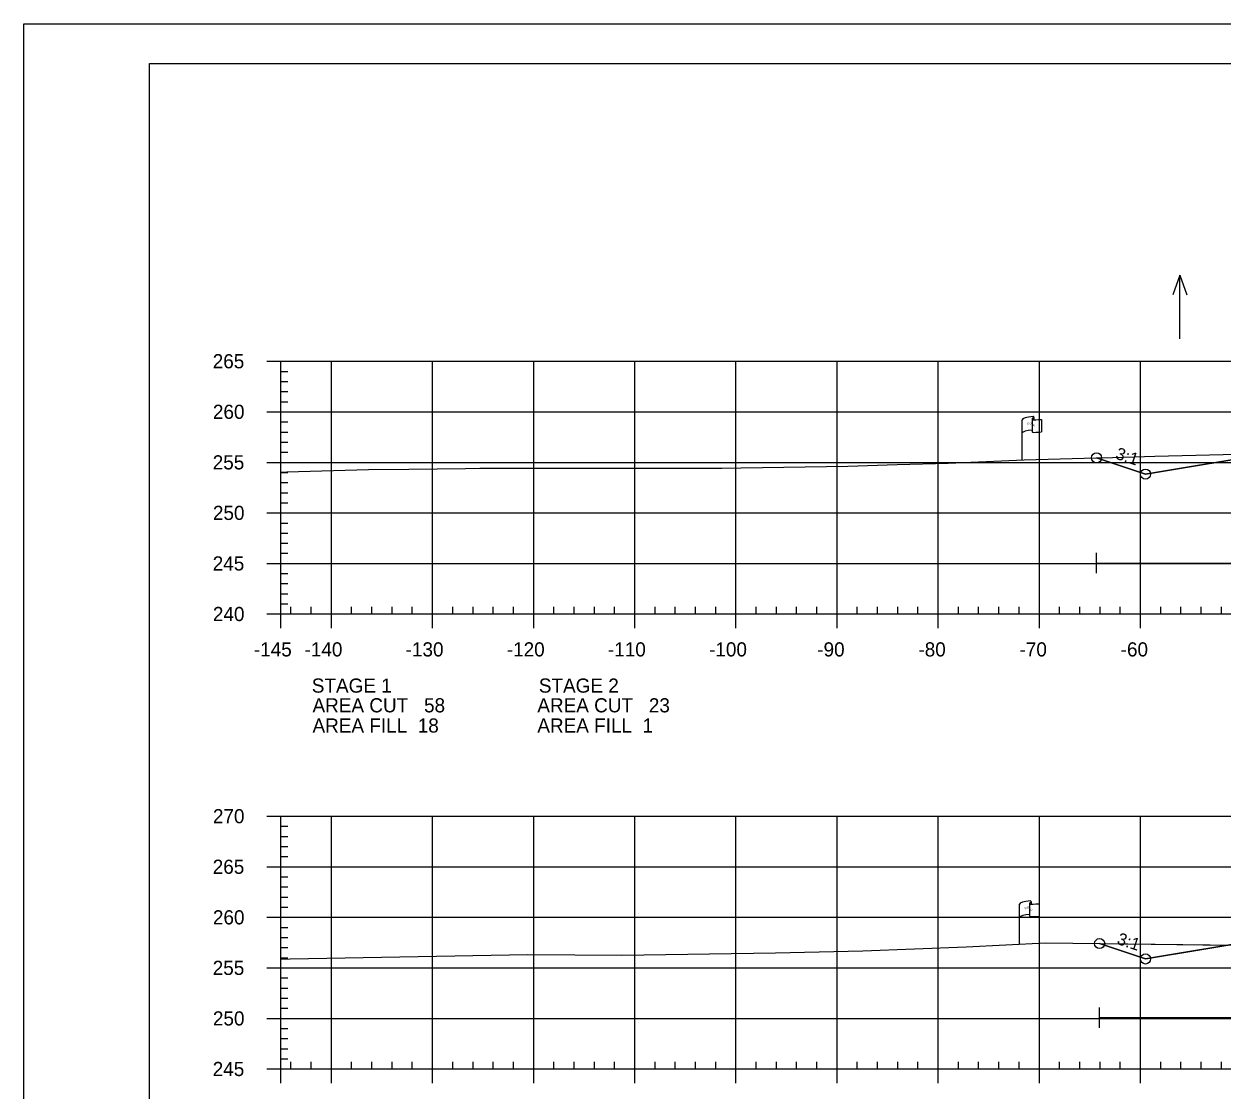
# Model space of a CAD drawing. Extents: x 1365647 to 1367999, y 387113 to 400173.
# Drawn here: x 1365723.7 to 1365842.2, y 395160.8 to 395266.2 of the extents above; entities that cross this region are included whole.
import ezdxf

# ---------------------------------------------------------------- set-up
doc = ezdxf.new("R2010")
doc.units = 0
for name, color, linetype in [('E_Existing ROW', 7, 'Continuous'), ('R_Axis', 7, 'Continuous'), ('R_Axis Annot', 7, 'Continuous'), ('R_Border', 7, 'Continuous'), ('R_Contours', 7, 'Continuous'), ('R_Exist Surface', 7, 'Continuous'), ('R_Fin Surface', 7, 'Continuous'), ('R_Fin Surface Annot', 7, 'Continuous'), ('R_Grid', 7, 'Continuous'), ('R_No Plot', 7, 'Continuous'), ('R_Proposed Const Limits', 7, 'Continuous'), ('R_Water', 7, 'Continuous'), ('R_Water Annot', 7, 'Continuous')]:
    doc.layers.add(name, color=color, linetype=linetype)

msp = doc.modelspace()

# ---------------------------------------------------------------- linework, layer by layer
at = {"layer": 'E_Existing ROW'}
for p, q in [((1365823.55, 395227.33), (1365823.55, 395227.09)), ((1365822.38, 395223.13), (1365822.38, 395227.08)), ((1365823.38, 395227.17), (1365823.38, 395227.16)), ((1365823.38, 395227.16), (1365823.38, 395225.93)), ((1365824.32, 395227.13), (1365824.32, 395225.89)), ((1365822.13, 395175.22), (1365822.13, 395179.17)), ((1365823.13, 395179.26), (1365823.13, 395179.25)), ((1365823.13, 395179.25), (1365823.13, 395178.02)), ((1365823.29, 395179.42), (1365823.29, 395179.18)), ((1365824.06, 395179.23), (1365824.06, 395177.99))]:
    msp.add_line(p, q, dxfattribs=at)
for centre, radius, start, end in [((1365823.46, 395227.17), 0.078, 88.6458, 274.2828), ((1365823.47, 395227.33), 0.0783, 263.0712, 93.9564), ((1365823.46, 395225.93), 0.0783, 180, 273.9564), ((1365823.21, 395179.26), 0.078, 88.6458, 274.2828), ((1365823.22, 395179.42), 0.0783, 263.0712, 93.9564), ((1365823.21, 395178.02), 0.0783, 180, 273.9564)]:
    msp.add_arc(centre, radius, start, end, dxfattribs=at)
for centre, major_axis, ratio, start_param, end_param in [((1365823.97, 395227.12), (-1.58, -0.04), 0.19887, 5.030368, 6.283185), ((1365823.96, 395225.8), (-1.58, -0.04), 0.19887, 5.083035, 6.194897), ((1365824.67, 395227.23), (-1.23, -0.13), 0.052933, 0.159456, 1.268315), ((1365824.67, 395225.99), (-1.23, -0.13), 0.052933, 0.159456, 1.268315), ((1365823.71, 395179.21), (-1.58, -0.04), 0.19887, 5.030368, 6.283185), ((1365824.42, 395179.33), (-1.23, -0.13), 0.052933, 0.159456, 1.268315), ((1365823.71, 395177.89), (-1.58, -0.04), 0.19887, 5.083035, 6.194897), ((1365824.42, 395178.09), (-1.23, -0.13), 0.052933, 0.159456, 1.268315)]:
    msp.add_ellipse(centre, major_axis=major_axis, ratio=ratio, start_param=start_param, end_param=end_param, dxfattribs=at)
at = {"layer": 'R_Axis'}
for p, q in [((1365747.69, 395232.88), (1365749.09, 395232.88)), ((1365749.09, 395207.88), (1365749.09, 395232.88)), ((1365749.09, 395231.88), (1365749.79, 395231.88)), ((1365749.09, 395230.88), (1365749.79, 395230.88)), ((1365749.09, 395229.88), (1365749.79, 395229.88)), ((1365749.09, 395228.88), (1365749.79, 395228.88)), ((1365747.69, 395227.88), (1365749.09, 395227.88)), ((1365749.09, 395226.88), (1365749.79, 395226.88)), ((1365749.09, 395225.88), (1365749.79, 395225.88)), ((1365749.09, 395224.88), (1365749.79, 395224.88)), ((1365749.09, 395223.88), (1365749.79, 395223.88)), ((1365747.69, 395222.88), (1365749.09, 395222.88)), ((1365749.09, 395221.88), (1365749.79, 395221.88)), ((1365749.09, 395220.88), (1365749.79, 395220.88)), ((1365749.09, 395219.88), (1365749.79, 395219.88)), ((1365747.69, 395217.88), (1365749.09, 395217.88)), ((1365749.09, 395218.88), (1365749.79, 395218.88)), ((1365749.09, 395216.88), (1365749.79, 395216.88)), ((1365749.09, 395215.88), (1365749.79, 395215.88)), ((1365749.09, 395214.88), (1365749.79, 395214.88)), ((1365749.09, 395213.88), (1365749.79, 395213.88)), ((1365747.69, 395212.88), (1365749.09, 395212.88)), ((1365749.09, 395211.88), (1365749.79, 395211.88)), ((1365749.09, 395210.88), (1365749.79, 395210.88)), ((1365749.09, 395209.88), (1365749.79, 395209.88)), ((1365749.09, 395208.88), (1365749.79, 395208.88)), ((1365749.09, 395207.88), (1365749.09, 395208.58)), ((1365750.09, 395207.88), (1365750.09, 395208.58)), ((1365752.09, 395207.88), (1365752.09, 395208.58)), ((1365756.09, 395207.88), (1365756.09, 395208.58)), ((1365758.09, 395207.88), (1365758.09, 395208.58)), ((1365760.09, 395207.88), (1365760.09, 395208.58)), ((1365762.09, 395207.88), (1365762.09, 395208.58)), ((1365766.09, 395207.88), (1365766.09, 395208.58)), ((1365768.09, 395207.88), (1365768.09, 395208.58)), ((1365770.09, 395207.88), (1365770.09, 395208.58)), ((1365772.09, 395207.88), (1365772.09, 395208.58)), ((1365776.09, 395207.88), (1365776.09, 395208.58)), ((1365778.09, 395207.88), (1365778.09, 395208.58)), ((1365780.09, 395207.88), (1365780.09, 395208.58)), ((1365782.09, 395207.88), (1365782.09, 395208.58)), ((1365786.09, 395207.88), (1365786.09, 395208.58)), ((1365788.09, 395207.88), (1365788.09, 395208.58)), ((1365790.09, 395207.88), (1365790.09, 395208.58)), ((1365792.09, 395207.88), (1365792.09, 395208.58)), ((1365796.09, 395207.88), (1365796.09, 395208.58)), ((1365798.09, 395207.88), (1365798.09, 395208.58)), ((1365800.09, 395207.88), (1365800.09, 395208.58)), ((1365802.09, 395207.88), (1365802.09, 395208.58)), ((1365806.09, 395207.88), (1365806.09, 395208.58)), ((1365808.09, 395207.88), (1365808.09, 395208.58)), ((1365810.09, 395207.88), (1365810.09, 395208.58)), ((1365812.09, 395207.88), (1365812.09, 395208.58)), ((1365816.09, 395207.88), (1365816.09, 395208.58)), ((1365818.09, 395207.88), (1365818.09, 395208.58)), ((1365820.09, 395207.88), (1365820.09, 395208.58)), ((1365822.09, 395207.88), (1365822.09, 395208.58)), ((1365826.09, 395207.88), (1365826.09, 395208.58)), ((1365828.09, 395207.88), (1365828.09, 395208.58)), ((1365830.09, 395207.88), (1365830.09, 395208.58)), ((1365832.09, 395207.88), (1365832.09, 395208.58)), ((1365836.09, 395207.88), (1365836.09, 395208.58)), ((1365838.09, 395207.88), (1365838.09, 395208.58)), ((1365840.09, 395207.88), (1365840.09, 395208.58)), ((1365842.09, 395207.88), (1365842.09, 395208.58)), ((1365747.69, 395207.88), (1365749.09, 395207.88)), ((1365749.09, 395207.88), (1366039.09, 395207.88)), ((1365749.09, 395206.48), (1365749.09, 395207.88)), ((1365754.09, 395206.48), (1365754.09, 395207.88)), ((1365764.09, 395206.48), (1365764.09, 395207.88)), ((1365774.09, 395206.48), (1365774.09, 395207.88)), ((1365784.09, 395206.48), (1365784.09, 395207.88)), ((1365794.09, 395206.48), (1365794.09, 395207.88)), ((1365804.09, 395206.48), (1365804.09, 395207.88)), ((1365814.09, 395206.48), (1365814.09, 395207.88)), ((1365824.09, 395206.48), (1365824.09, 395207.88)), ((1365834.09, 395206.48), (1365834.09, 395207.88)), ((1365747.69, 395187.88), (1365749.09, 395187.88)), ((1365749.09, 395162.88), (1365749.09, 395187.88)), ((1365749.09, 395186.88), (1365749.79, 395186.88)), ((1365749.09, 395185.88), (1365749.79, 395185.88)), ((1365749.09, 395184.88), (1365749.79, 395184.88)), ((1365749.09, 395183.88), (1365749.79, 395183.88)), ((1365747.69, 395182.88), (1365749.09, 395182.88)), ((1365749.09, 395181.88), (1365749.79, 395181.88)), ((1365749.09, 395180.88), (1365749.79, 395180.88)), ((1365749.09, 395179.88), (1365749.79, 395179.88)), ((1365749.09, 395178.88), (1365749.79, 395178.88)), ((1365747.69, 395177.88), (1365749.09, 395177.88)), ((1365749.09, 395176.88), (1365749.79, 395176.88)), ((1365749.09, 395175.88), (1365749.79, 395175.88)), ((1365749.09, 395174.88), (1365749.79, 395174.88)), ((1365749.09, 395173.88), (1365749.79, 395173.88)), ((1365747.69, 395172.88), (1365749.09, 395172.88)), ((1365749.09, 395171.88), (1365749.79, 395171.88)), ((1365749.09, 395170.88), (1365749.79, 395170.88)), ((1365749.09, 395169.88), (1365749.79, 395169.88)), ((1365749.09, 395168.88), (1365749.79, 395168.88)), ((1365747.69, 395167.88), (1365749.09, 395167.88)), ((1365749.09, 395166.88), (1365749.79, 395166.88)), ((1365749.09, 395165.88), (1365749.79, 395165.88)), ((1365749.09, 395164.88), (1365749.79, 395164.88)), ((1365749.09, 395163.88), (1365749.79, 395163.88)), ((1365749.09, 395162.88), (1365749.09, 395163.58)), ((1365750.09, 395162.88), (1365750.09, 395163.58)), ((1365752.09, 395162.88), (1365752.09, 395163.58)), ((1365756.09, 395162.88), (1365756.09, 395163.58)), ((1365758.09, 395162.88), (1365758.09, 395163.58)), ((1365760.09, 395162.88), (1365760.09, 395163.58)), ((1365762.09, 395162.88), (1365762.09, 395163.58)), ((1365766.09, 395162.88), (1365766.09, 395163.58)), ((1365768.09, 395162.88), (1365768.09, 395163.58)), ((1365770.09, 395162.88), (1365770.09, 395163.58)), ((1365772.09, 395162.88), (1365772.09, 395163.58)), ((1365776.09, 395162.88), (1365776.09, 395163.58)), ((1365778.09, 395162.88), (1365778.09, 395163.58)), ((1365780.09, 395162.88), (1365780.09, 395163.58)), ((1365782.09, 395162.88), (1365782.09, 395163.58)), ((1365786.09, 395162.88), (1365786.09, 395163.58)), ((1365788.09, 395162.88), (1365788.09, 395163.58)), ((1365790.09, 395162.88), (1365790.09, 395163.58)), ((1365792.09, 395162.88), (1365792.09, 395163.58)), ((1365796.09, 395162.88), (1365796.09, 395163.58)), ((1365798.09, 395162.88), (1365798.09, 395163.58)), ((1365800.09, 395162.88), (1365800.09, 395163.58)), ((1365802.09, 395162.88), (1365802.09, 395163.58)), ((1365806.09, 395162.88), (1365806.09, 395163.58)), ((1365808.09, 395162.88), (1365808.09, 395163.58)), ((1365810.09, 395162.88), (1365810.09, 395163.58)), ((1365812.09, 395162.88), (1365812.09, 395163.58)), ((1365816.09, 395162.88), (1365816.09, 395163.58)), ((1365818.09, 395162.88), (1365818.09, 395163.58)), ((1365820.09, 395162.88), (1365820.09, 395163.58)), ((1365822.09, 395162.88), (1365822.09, 395163.58)), ((1365826.09, 395162.88), (1365826.09, 395163.58)), ((1365828.09, 395162.88), (1365828.09, 395163.58)), ((1365830.09, 395162.88), (1365830.09, 395163.58)), ((1365832.09, 395162.88), (1365832.09, 395163.58)), ((1365836.09, 395162.88), (1365836.09, 395163.58)), ((1365838.09, 395162.88), (1365838.09, 395163.58)), ((1365840.09, 395162.88), (1365840.09, 395163.58)), ((1365842.09, 395162.88), (1365842.09, 395163.58)), ((1365747.69, 395162.88), (1365749.09, 395162.88)), ((1365749.09, 395162.88), (1366039.09, 395162.88)), ((1365749.09, 395161.48), (1365749.09, 395162.88)), ((1365754.09, 395161.48), (1365754.09, 395162.88)), ((1365764.09, 395161.48), (1365764.09, 395162.88)), ((1365774.09, 395161.48), (1365774.09, 395162.88)), ((1365784.09, 395161.48), (1365784.09, 395162.88)), ((1365794.09, 395161.48), (1365794.09, 395162.88)), ((1365804.09, 395161.48), (1365804.09, 395162.88)), ((1365814.09, 395161.48), (1365814.09, 395162.88)), ((1365824.09, 395161.48), (1365824.09, 395162.88)), ((1365834.09, 395161.48), (1365834.09, 395162.88))]:
    msp.add_line(p, q, dxfattribs=at)
at = {"layer": 'R_Border'}
for p, q in [((1365736.09, 395262.34), (1366052.27, 395262.34)), ((1365736.09, 395056.88), (1365736.09, 395262.34))]:
    msp.add_line(p, q, dxfattribs=at)
at = {"layer": 'R_Contours'}
for points in [[(1365829.75, 395223.33), (1365829.95, 395223.33), (1365831.34, 395223.37), (1365833.47, 395223.42), (1365835.51, 395223.48), (1365846.32, 395223.75), (1365846.92, 395223.77), (1365834.59, 395221.72)], [(1365830.05, 395175.28), (1365842.8, 395175.13), (1365834.59, 395173.76)]]:
    msp.add_lwpolyline(points, close=True, dxfattribs=at)
at = {"layer": 'R_Exist Surface'}
for points in [[(1365749.09, 395221.92), (1365749.67, 395221.94), (1365757.77, 395222.17), (1365761.73, 395222.22), (1365767.34, 395222.28), (1365768.78, 395222.3), (1365769.05, 395222.31), (1365772.32, 395222.31), (1365772.65, 395222.31), (1365772.74, 395222.31), (1365772.81, 395222.31), (1365776.84, 395222.31), (1365776.99, 395222.31), (1365777.44, 395222.31), (1365792.69, 395222.32), (1365794.59, 395222.33), (1365805.17, 395222.49), (1365810.03, 395222.65), (1365815.09, 395222.81), (1365822.58, 395223.13), (1365828.53, 395223.3), (1365829.95, 395223.33), (1365831.34, 395223.37), (1365833.47, 395223.42), (1365835.51, 395223.48), (1365846.32, 395223.75)], [(1365749.09, 395173.74), (1365750.01, 395173.77), (1365773.5, 395174.2), (1365782.8, 395174.15), (1365798.01, 395174.36), (1365806.63, 395174.58), (1365816.84, 395174.97), (1365824.7, 395175.34), (1365854.55, 395175)]]:
    msp.add_lwpolyline(points, dxfattribs=at)
at = {"layer": 'R_Fin Surface'}
for points in [[(1365829.75, 395223.33), (1365834.59, 395221.72), (1365852.3, 395224.67), (1365856.59, 395225.38), (1365862.59, 395225.62), (1365864.59, 395225.66), (1365894.09, 395226.25), (1365923.59, 395225.66), (1365925.59, 395225.62), (1365931.59, 395225.38), (1365935.89, 395224.67), (1365953.59, 395221.72), (1365964.67, 395225.41)], [(1365829.75, 395223.33), (1365834.59, 395221.72), (1365847.47, 395223.86), (1365856.59, 395225.38), (1365862.59, 395225.62), (1365864.59, 395225.66), (1365894.09, 395226.25), (1365923.59, 395225.66), (1365925.59, 395225.62), (1365931.59, 395225.38), (1365940.72, 395223.86), (1365953.59, 395221.72), (1365964.67, 395225.41)], [(1365830.05, 395175.28), (1365834.59, 395173.76), (1365852.3, 395176.71), (1365856.59, 395177.43), (1365862.59, 395177.67), (1365864.59, 395177.71), (1365894.09, 395178.3), (1365923.59, 395177.71), (1365925.59, 395177.67), (1365931.59, 395177.43), (1365935.89, 395176.71), (1365953.59, 395173.76), (1365963.48, 395177.06)], [(1365830.05, 395175.28), (1365834.59, 395173.76), (1365847.47, 395175.91), (1365856.59, 395177.43), (1365862.59, 395177.67), (1365864.59, 395177.71), (1365894.09, 395178.3), (1365923.59, 395177.71), (1365925.59, 395177.67), (1365931.59, 395177.43), (1365940.72, 395175.91), (1365953.59, 395173.76), (1365963.48, 395177.06)]]:
    msp.add_lwpolyline(points, dxfattribs=at)
at = {"layer": 'R_Grid'}
for p, q in [((1365749.09, 395232.88), (1366039.09, 395232.88)), ((1365749.09, 395207.88), (1365749.09, 395232.88)), ((1365754.09, 395207.88), (1365754.09, 395232.88)), ((1365764.09, 395207.88), (1365764.09, 395232.88)), ((1365774.09, 395207.88), (1365774.09, 395232.88)), ((1365784.09, 395207.88), (1365784.09, 395232.88)), ((1365794.09, 395207.88), (1365794.09, 395232.88)), ((1365804.09, 395207.88), (1365804.09, 395232.88)), ((1365814.09, 395207.88), (1365814.09, 395232.88)), ((1365824.09, 395207.88), (1365824.09, 395232.88)), ((1365834.09, 395207.88), (1365834.09, 395232.88)), ((1365749.09, 395227.88), (1366039.09, 395227.88)), ((1365749.09, 395222.88), (1366039.09, 395222.88)), ((1365749.09, 395217.88), (1366039.09, 395217.88)), ((1365749.09, 395212.88), (1366039.09, 395212.88)), ((1365749.09, 395207.88), (1366039.09, 395207.88)), ((1365749.09, 395187.88), (1366039.09, 395187.88)), ((1365749.09, 395162.88), (1365749.09, 395187.88)), ((1365754.09, 395162.88), (1365754.09, 395187.88)), ((1365764.09, 395162.88), (1365764.09, 395187.88)), ((1365774.09, 395162.88), (1365774.09, 395187.88)), ((1365784.09, 395162.88), (1365784.09, 395187.88)), ((1365794.09, 395162.88), (1365794.09, 395187.88)), ((1365804.09, 395162.88), (1365804.09, 395187.88)), ((1365814.09, 395162.88), (1365814.09, 395187.88)), ((1365824.09, 395162.88), (1365824.09, 395187.88)), ((1365834.09, 395162.88), (1365834.09, 395187.88)), ((1365749.09, 395182.88), (1366039.09, 395182.88)), ((1365749.09, 395177.88), (1366039.09, 395177.88)), ((1365749.09, 395172.88), (1366039.09, 395172.88)), ((1365749.09, 395167.88), (1366039.09, 395167.88)), ((1365749.09, 395162.88), (1366039.09, 395162.88))]:
    msp.add_line(p, q, dxfattribs=at)
at = {"layer": 'R_No Plot'}
msp.add_line((1365723.69, 395266.24), (1366057.03, 395266.24), dxfattribs=at)
msp.add_lwpolyline([(1365723.69, 395266.24), (1366057.03, 395266.24), (1366057.03, 395052.9), (1365723.69, 395052.9)], close=True, dxfattribs=at)
for centre in [(1365829.75, 395223.33), (1365829.75, 395223.33), (1365834.59, 395221.72), (1365834.59, 395221.72), (1365834.59, 395221.72), (1365834.59, 395221.72), (1365834.59, 395221.72), (1365830.05, 395175.28), (1365830.05, 395175.28), (1365834.59, 395173.76), (1365834.59, 395173.76), (1365834.59, 395173.76), (1365834.59, 395173.76), (1365834.59, 395173.76)]:
    msp.add_circle(centre, 0.5, dxfattribs=at)
at = {"layer": 'R_Proposed Const Limits'}
for points in [[(1365856.59, 395225.38), (1365834.59, 395221.72), (1365829.75, 395223.33)], [(1365856.59, 395177.43), (1365834.59, 395173.76), (1365830.05, 395175.28)]]:
    msp.add_lwpolyline(points, dxfattribs=at)
at = {"layer": 'R_Water'}
for p, q in [((1365829.75, 395211.92), (1365829.75, 395213.92)), ((1365829.75, 395212.92), (1365883.08, 395212.92)), ((1365830.05, 395166.96), (1365830.05, 395168.96)), ((1365830.05, 395167.96), (1365883.15, 395167.96))]:
    msp.add_line(p, q, dxfattribs=at)
at = {"layer": 'R_Water Annot'}
for p, q in [((1365837.99, 395241.38), (1365837.29, 395239.46)), ((1365837.99, 395235.1), (1365837.99, 395241.38)), ((1365837.99, 395241.38), (1365838.69, 395239.46))]:
    msp.add_line(p, q, dxfattribs=at)

# ---------------------------------------------------------------- texts
at = {"layer": 'E_Existing ROW'}
for s, height, rotation, p in [('R ', 0.2, 9.9884, (1365822.9, 395226.58)), (' O', 0.2, 9.9884, (1365823.05, 395226.62)), ('W', 0.2, 351.1788, (1365823.38, 395226.45)), ('DWB 11-9-07', 0.001, 90, (1365823.55, 395227.09)), ('DWB 11-9-07', 0.001, 5.0717, (1365824.31, 395225.89)), ('DWB 11-9-07', 0.001, 90, (1365822.38, 395223.13)), ('R ', 0.2, 9.9884, (1365822.65, 395178.67)), (' O', 0.2, 9.9884, (1365822.8, 395178.72)), ('W', 0.2, 351.1788, (1365823.13, 395178.55)), ('DWB 11-9-07', 0.001, 90, (1365823.29, 395179.18)), ('DWB 11-9-07', 0.001, 5.0717, (1365824.05, 395177.99)), ('DWB 11-9-07', 0.001, 90, (1365822.13, 395175.22))]:
    msp.add_text(s, height=height, rotation=rotation, dxfattribs=at).set_placement(p)
at = {"layer": 'R_Axis Annot'}
for s, p in [('265', (1365742.35, 395232.18)), ('260', (1365742.37, 395227.18)), ('255', (1365742.35, 395222.18)), ('250', (1365742.37, 395217.18)), ('245', (1365742.35, 395212.18)), ('240', (1365742.37, 395207.18)), ('-145', (1365746.42, 395203.68)), ('-140', (1365751.43, 395203.68)), ('-130', (1365761.43, 395203.68)), ('-120', (1365771.43, 395203.68)), ('-110', (1365781.43, 395203.68)), ('-100', (1365791.43, 395203.68)), ('-90', (1365802.13, 395203.68)), ('-80', (1365812.13, 395203.68)), ('-70', (1365822.13, 395203.68)), ('-60', (1365832.13, 395203.68)), ('STAGE 1', (1365752.15, 395200.1)), ('STAGE 2', (1365774.6, 395200.1)), ('AREA CUT   58', (1365752.22, 395198.15)), ('AREA CUT   23', (1365774.45, 395198.15)), ('AREA FILL  18', (1365752.22, 395196.15)), ('AREA FILL  1', (1365774.45, 395196.15)), ('270', (1365742.37, 395187.18)), ('265', (1365742.35, 395182.18)), ('260', (1365742.37, 395177.18)), ('255', (1365742.35, 395172.18)), ('250', (1365742.37, 395167.18)), ('245', (1365742.35, 395162.18))]:
    msp.add_text(s, height=1.4, dxfattribs=at).set_placement(p)
at = {"layer": 'R_Fin Surface Annot'}
for p in [(1365831.54, 395223.26), (1365831.69, 395175.26)]:
    msp.add_text('3:1', height=1.2, rotation=341.5651, dxfattribs=at).set_placement(p)

doc.saveas('drawing.dxf')
